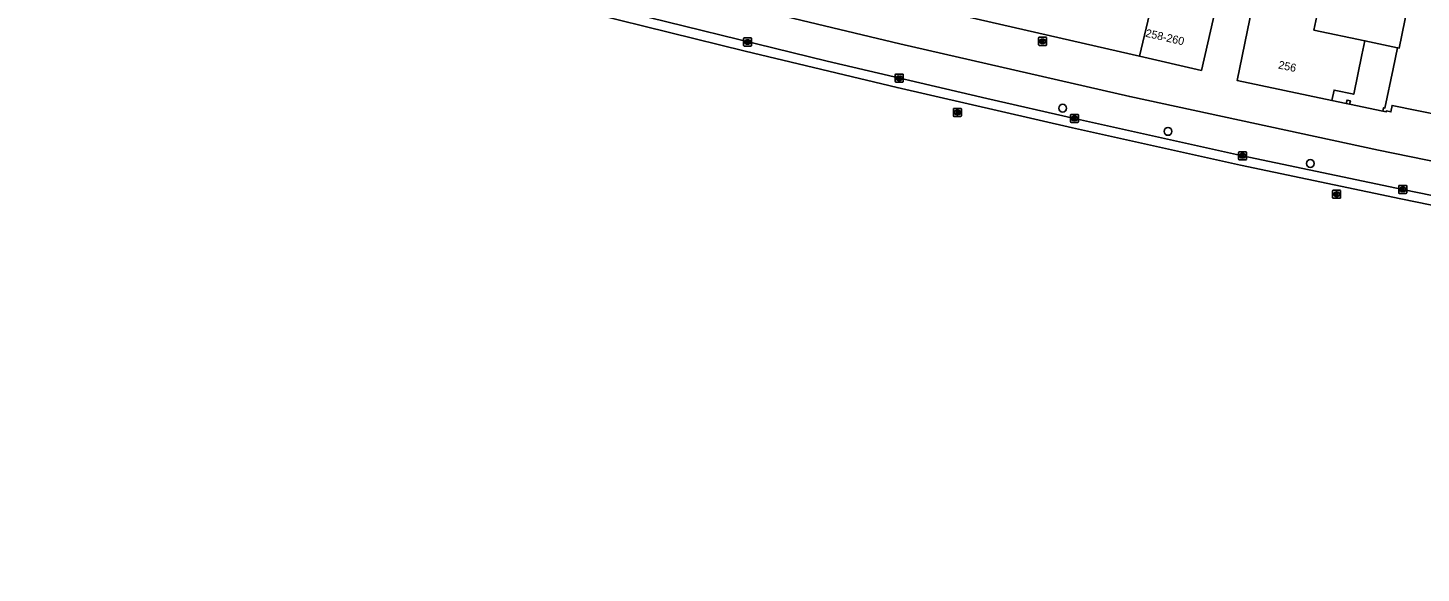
# Model space of a CAD drawing. Extents: x 158087 to 159494, y 382905 to 383981.
# Drawn here: x 158278.9 to 158453.1, y 383022.1 to 383090.2 of the extents above; entities that cross this region are included whole.
import ezdxf

# ---------------------------------------------------------------- set-up
doc = ezdxf.new("R2010")
doc.units = 0
for name, color, linetype in [('IMGEO_Boom', 7, 'Continuous'), ('IMGEO_Kolk', 7, 'Continuous'), ('IMGEO_Pand', 7, 'Continuous'), ('IMGEO_Pand_nummerreeks', 7, 'Continuous'), ('IMGEO_Pand_overbouw', 7, 'Continuous'), ('IMGEO_Rijbaan_lokaal_gesloten', 7, 'Continuous'), ('IMGEO_Rioolput', 7, 'Continuous'), ('IMGEO_Voetpad_open', 7, 'Continuous')]:
    doc.layers.add(name, color=color, linetype=linetype)

msp = doc.modelspace()

# ---------------------------------------------------------------- linework, layer by layer
at = {"layer": 'IMGEO_Boom'}
for centre in [(158408.28, 383080.15), (158421.44, 383077.25), (158439.23, 383073.24)]:
    msp.add_circle(centre, 0.489, dxfattribs=at)
at = {"layer": 'IMGEO_Kolk'}
for p, q in [((158368.4, 383088), (158368.4, 383088.85)), ((158368.47, 383088.93), (158369.32, 383088.93)), ((158369.32, 383087.92), (158368.47, 383087.92)), ((158368.88, 383088.7), (158368.91, 383088.7)), ((158368.91, 383088.15), (158368.88, 383088.15)), ((158369.4, 383088.85), (158369.4, 383088)), ((158387.35, 383083.47), (158387.35, 383084.33)), ((158387.42, 383084.4), (158388.28, 383084.4)), ((158387.84, 383084.18), (158387.86, 383084.18)), ((158388.35, 383084.33), (158388.35, 383083.47)), ((158388.28, 383083.4), (158387.42, 383083.4)), ((158387.86, 383083.62), (158387.83, 383083.62)), ((158409.26, 383078.45), (158409.26, 383079.3)), ((158409.33, 383079.37), (158410.19, 383079.37)), ((158409.75, 383079.15), (158409.77, 383079.15)), ((158410.26, 383079.3), (158410.26, 383078.45)), ((158410.19, 383078.37), (158409.33, 383078.37)), ((158409.77, 383078.59), (158409.75, 383078.59)), ((158430.26, 383073.77), (158430.26, 383074.63)), ((158430.34, 383074.7), (158431.19, 383074.7)), ((158431.19, 383073.7), (158430.34, 383073.7)), ((158430.75, 383074.48), (158430.78, 383074.48)), ((158430.77, 383073.92), (158430.75, 383073.92)), ((158431.26, 383074.63), (158431.26, 383073.77)), ((158450.3, 383069.57), (158450.3, 383070.42)), ((158450.37, 383070.5), (158451.22, 383070.5)), ((158450.79, 383070.28), (158450.81, 383070.28)), ((158451.3, 383070.42), (158451.3, 383069.57)), ((158451.22, 383069.5), (158450.37, 383069.5)), ((158450.81, 383069.72), (158450.78, 383069.72))]:
    msp.add_line(p, q, dxfattribs=at)
for points in [[(158368.4, 383088), (158368.4, 383088.85)], [(158368.47, 383088.93), (158369.32, 383088.93)], [(158369.32, 383087.92), (158368.47, 383087.92)], [(158368.72, 383088.62), (158368.84, 383088.62), (158368.84, 383088.47), (158368.97, 383088.62), (158369.13, 383088.62), (158368.99, 383088.47), (158369.14, 383088.22), (158368.99, 383088.22), (158368.9, 383088.39), (158368.84, 383088.32), (158368.84, 383088.22), (158368.72, 383088.22), (158368.72, 383088.62)], [(158369.4, 383088.85), (158369.4, 383088)], [(158387.35, 383083.47), (158387.35, 383084.33)], [(158387.42, 383084.4), (158388.28, 383084.4)], [(158387.67, 383084.1), (158387.79, 383084.1), (158387.79, 383083.95), (158387.92, 383084.1), (158388.09, 383084.1), (158387.94, 383083.95), (158388.09, 383083.7), (158387.94, 383083.7), (158387.86, 383083.87), (158387.79, 383083.8), (158387.79, 383083.7), (158387.67, 383083.7), (158387.67, 383084.1)], [(158388.35, 383084.33), (158388.35, 383083.47)], [(158388.28, 383083.4), (158387.42, 383083.4)], [(158409.26, 383078.45), (158409.26, 383079.3)], [(158409.33, 383079.37), (158410.19, 383079.37)], [(158409.58, 383079.07), (158409.7, 383079.07), (158409.7, 383078.92), (158409.83, 383079.07), (158410, 383079.07), (158409.85, 383078.92), (158410, 383078.67), (158409.85, 383078.67), (158409.77, 383078.84), (158409.7, 383078.77), (158409.7, 383078.67), (158409.58, 383078.67), (158409.58, 383079.07)], [(158410.26, 383079.3), (158410.26, 383078.45)], [(158410.19, 383078.37), (158409.33, 383078.37)], [(158430.26, 383073.77), (158430.26, 383074.63)], [(158430.34, 383074.7), (158431.19, 383074.7)], [(158431.19, 383073.7), (158430.34, 383073.7)], [(158430.58, 383074.4), (158430.71, 383074.4), (158430.71, 383074.25), (158430.84, 383074.4), (158431, 383074.4), (158430.85, 383074.25), (158431.01, 383074), (158430.85, 383074), (158430.77, 383074.16), (158430.71, 383074.1), (158430.71, 383074), (158430.58, 383074), (158430.58, 383074.4)], [(158431.26, 383074.63), (158431.26, 383073.77)], [(158450.3, 383069.57), (158450.3, 383070.42)], [(158450.37, 383070.5), (158451.22, 383070.5)], [(158450.62, 383070.2), (158450.74, 383070.2), (158450.74, 383070.04), (158450.87, 383070.2), (158451.04, 383070.2), (158450.89, 383070.05), (158451.04, 383069.8), (158450.89, 383069.8), (158450.81, 383069.96), (158450.74, 383069.89), (158450.74, 383069.8), (158450.62, 383069.8), (158450.62, 383070.2)], [(158451.3, 383070.42), (158451.3, 383069.57)], [(158451.22, 383069.5), (158450.37, 383069.5)]]:
    msp.add_lwpolyline(points, dxfattribs=at)
for centre, start, end in [((158368.47, 383088.85), 91.552, 178.448), ((158368.47, 383088.85), 91.552, 178.448), ((158368.47, 383088), 181.552, 268.448), ((158368.47, 383088), 181.552, 268.448), ((158369.32, 383088.85), 1.552, 88.448), ((158369.32, 383088.85), 1.552, 88.448), ((158369.32, 383088), 271.552, 358.448), ((158369.32, 383088), 271.552, 358.448), ((158387.43, 383084.33), 91.552, 178.448), ((158387.43, 383084.33), 91.552, 178.448), ((158388.27, 383084.33), 1.552, 88.448), ((158388.27, 383084.33), 1.552, 88.448), ((158387.43, 383083.48), 181.552, 268.448), ((158387.43, 383083.48), 181.552, 268.448), ((158388.27, 383083.48), 271.552, 358.448), ((158388.27, 383083.48), 271.552, 358.448), ((158409.34, 383079.3), 91.552, 178.448), ((158409.34, 383079.3), 91.552, 178.448), ((158410.18, 383079.3), 1.552, 88.448), ((158410.18, 383079.3), 1.552, 88.448), ((158409.34, 383078.45), 181.552, 268.448), ((158409.34, 383078.45), 181.552, 268.448), ((158410.18, 383078.45), 271.552, 358.448), ((158410.18, 383078.45), 271.552, 358.448), ((158430.34, 383074.62), 91.552, 178.448), ((158430.34, 383074.62), 91.552, 178.448), ((158430.34, 383073.78), 181.552, 268.448), ((158430.34, 383073.78), 181.552, 268.448), ((158431.19, 383074.62), 1.552, 88.448), ((158431.19, 383074.62), 1.552, 88.448), ((158431.19, 383073.78), 271.552, 358.448), ((158431.19, 383073.78), 271.552, 358.448), ((158450.37, 383070.42), 91.552, 178.448), ((158450.37, 383070.42), 91.552, 178.448), ((158451.22, 383070.42), 1.552, 88.448), ((158451.22, 383070.42), 1.552, 88.448), ((158450.37, 383069.57), 181.552, 268.448), ((158450.37, 383069.57), 181.552, 268.448), ((158451.22, 383069.57), 271.552, 358.448), ((158451.22, 383069.57), 271.552, 358.448)]:
    msp.add_arc(centre, 0.0765, start, end, dxfattribs=at)
for centre, major_axis, ratio, start_param, end_param in [((158368.88, 383088.42), (-0.387, 0.002), 0.722429, 4.712389, 7.853982), ((158368.91, 383088.42), (-0.39, 0.002), 0.717154, 1.570796, 4.712389), ((158387.84, 383083.9), (-0.387, 0.002), 0.722429, 4.712389, 7.853982), ((158387.86, 383083.9), (-0.39, 0.002), 0.717154, 1.570796, 4.712389), ((158409.75, 383078.87), (-0.387, 0.002), 0.722429, 4.712389, 7.853982), ((158409.77, 383078.87), (-0.39, 0.002), 0.717154, 1.570796, 4.712389), ((158430.75, 383074.2), (-0.387, 0.002), 0.722429, 4.712389, 7.853982), ((158430.77, 383074.2), (-0.39, 0.002), 0.717154, 1.570796, 4.712389), ((158450.78, 383070), (-0.387, 0.002), 0.722429, 4.712389, 7.853982), ((158450.81, 383070), (-0.39, 0.002), 0.717154, 1.570796, 4.712389)]:
    msp.add_ellipse(centre, major_axis=major_axis, ratio=ratio, start_param=start_param, end_param=end_param, dxfattribs=at)
at = {"layer": 'IMGEO_Pand'}
for points in [[(158417.87, 383086.66), (158427.89, 383128.66)], [(158479.18, 383126.28), (158479.24, 383126.6), (158458.57, 383128.06), (158455.24, 383111.69), (158450.36, 383087.66), (158450.14, 383087.71), (158449.59, 383085.07), (158448.56, 383080.17), (158448.4, 383080.21), (158448.31, 383079.79), (158448.73, 383079.7), (158448.75, 383079.8), (158449.3, 383079.69), (158449.46, 383080.49), (158468.37, 383076.65), (158468.21, 383075.82), (158468.97, 383075.66)], [(158439.13, 383126.76), (158449.62, 383124.37), (158450.56, 383124.15), (158445.83, 383101.67), (158444.8, 383096.77), (158441.28, 383097.51), (158439.69, 383089.92), (158446.06, 383088.58), (158445.68, 383086.8), (158444.66, 383081.9), (158442.2, 383082.42), (158441.93, 383081.13), (158430.08, 383083.62), (158433.61, 383100.7)], [(158433.61, 383100.7), (158428.6, 383101.91), (158427.79, 383098.39), (158428.66, 383098.19), (158425.62, 383084.88), (158417.87, 383086.66)], [(158417.87, 383086.66), (158396.55, 383091.54)], [(158444.15, 383080.66), (158443.73, 383080.75), (158443.82, 383081.17), (158444.24, 383081.08), (158444.15, 383080.66)]]:
    msp.add_lwpolyline(points, dxfattribs=at)
at = {"layer": 'IMGEO_Pand_overbouw'}
msp.add_lwpolyline([(158442.2, 383082.42), (158441.93, 383081.13), (158443.73, 383080.75), (158443.82, 383081.17), (158444.24, 383081.08), (158444.15, 383080.66), (158448.31, 383079.79), (158448.4, 383080.21), (158448.56, 383080.17), (158449.59, 383085.07), (158450.14, 383087.71), (158446.06, 383088.58), (158445.68, 383086.8), (158444.66, 383081.9)], close=True, dxfattribs=at)
at = {"layer": 'IMGEO_Rijbaan_lokaal_gesloten'}
for points in [[(158529.87, 383053.84), (158475.26, 383065), (158450.8, 383070), (158430.76, 383074.2), (158409.76, 383078.87), (158398.8, 383081.36), (158378.84, 383086.04), (158349.97, 383093.09), (158331.07, 383097.86), (158314.15, 383102.24), (158309.73, 383103.47), (158294.41, 383107.71)], [(158679.45, 383022.06), (158450.55, 383068.82), (158430.51, 383073.03), (158409.5, 383077.7), (158387.58, 383082.73), (158368.61, 383087.26), (158349.68, 383091.93), (158330.77, 383096.7), (158313.84, 383101.08), (158294.05, 383106.59)]]:
    msp.add_lwpolyline(points, dxfattribs=at)
at = {"layer": 'IMGEO_Rioolput'}
for p, q in [((158405.27, 383088.08), (158405.27, 383088.93)), ((158405.34, 383089.01), (158406.19, 383089.01)), ((158406.19, 383088), (158405.34, 383088)), ((158405.78, 383088.23), (158405.75, 383088.23)), ((158405.76, 383088.78), (158405.78, 383088.78)), ((158406.27, 383088.93), (158406.27, 383088.08)), ((158394.62, 383079.2), (158394.62, 383080.05)), ((158394.7, 383080.12), (158395.55, 383080.12)), ((158395.55, 383079.12), (158394.7, 383079.12)), ((158395.11, 383079.9), (158395.13, 383079.9)), ((158395.13, 383079.34), (158395.11, 383079.34)), ((158395.62, 383080.05), (158395.62, 383079.2)), ((158442.02, 383068.97), (158442.02, 383069.82)), ((158442.09, 383069.9), (158442.95, 383069.9)), ((158442.95, 383068.9), (158442.09, 383068.9)), ((158442.51, 383069.68), (158442.53, 383069.68)), ((158442.53, 383069.12), (158442.51, 383069.12)), ((158443.02, 383069.82), (158443.02, 383068.97))]:
    msp.add_line(p, q, dxfattribs=at)
for points in [[(158405.27, 383088.08), (158405.27, 383088.93)], [(158405.34, 383089.01), (158406.19, 383089.01)], [(158406.19, 383088), (158405.34, 383088)], [(158405.86, 383088.7), (158405.6, 383088.7), (158405.6, 383088.3)], [(158405.6, 383088.3), (158405.73, 383088.3), (158405.73, 383088.47), (158405.74, 383088.47)], [(158405.78, 383088.62), (158405.73, 383088.62), (158405.73, 383088.54)], [(158405.73, 383088.54), (158405.78, 383088.54)], [(158405.79, 383088.44), (158405.86, 383088.3), (158406, 383088.3), (158405.93, 383088.43)], [(158406.27, 383088.93), (158406.27, 383088.08)], [(158394.62, 383079.2), (158394.62, 383080.05)], [(158394.7, 383080.12), (158395.55, 383080.12)], [(158395.55, 383079.12), (158394.7, 383079.12)], [(158395.21, 383079.82), (158394.96, 383079.82), (158394.96, 383079.42)], [(158394.96, 383079.42), (158395.08, 383079.42), (158395.08, 383079.59), (158395.09, 383079.59)], [(158395.14, 383079.74), (158395.08, 383079.74), (158395.08, 383079.66)], [(158395.08, 383079.66), (158395.13, 383079.66)], [(158395.14, 383079.56), (158395.21, 383079.42), (158395.35, 383079.42), (158395.29, 383079.55)], [(158395.62, 383080.05), (158395.62, 383079.2)], [(158442.02, 383068.97), (158442.02, 383069.82)], [(158442.09, 383069.9), (158442.95, 383069.9)], [(158442.95, 383068.9), (158442.09, 383068.9)], [(158442.61, 383069.59), (158442.36, 383069.6), (158442.36, 383069.2)], [(158442.36, 383069.2), (158442.48, 383069.2), (158442.48, 383069.36), (158442.49, 383069.36)], [(158442.54, 383069.52), (158442.48, 383069.52), (158442.48, 383069.43)], [(158442.48, 383069.43), (158442.53, 383069.43)], [(158442.54, 383069.33), (158442.61, 383069.2), (158442.75, 383069.2), (158442.68, 383069.32)], [(158443.02, 383069.82), (158443.02, 383068.97)]]:
    msp.add_lwpolyline(points, dxfattribs=at)
for centre, radius, start, end in [((158405.34, 383088.93), 0.0765, 91.552, 178.448), ((158405.34, 383088.93), 0.0765, 91.552, 178.448), ((158405.34, 383088.08), 0.0765, 181.552, 268.448), ((158405.34, 383088.08), 0.0765, 181.552, 268.448), ((158405.74, 383088.41), 0.0533, 26.0293, 88.6989), ((158405.79, 383088.53), 0.0964, 77.0061, 93.1865), ((158405.76, 383088.73), 0.19, 274.7715, 282.9687), ((158405.8, 383088.58), 0.0378, 276.6634, 79.6772), ((158405.86, 383088.59), 0.109, 350.3612, 89.416), ((158405.85, 383088.59), 0.112, 277.5842, 350.9817), ((158405.84, 383088.38), 0.108, 29.5134, 73.7905), ((158406.19, 383088.93), 0.0765, 1.552, 88.448), ((158406.19, 383088.93), 0.0765, 1.552, 88.448), ((158406.19, 383088.08), 0.0765, 271.552, 358.448), ((158406.19, 383088.08), 0.0765, 271.552, 358.448), ((158394.7, 383080.05), 0.0765, 91.552, 178.448), ((158394.7, 383080.05), 0.0765, 91.552, 178.448), ((158394.7, 383079.2), 0.0765, 181.552, 268.448), ((158394.7, 383079.2), 0.0765, 181.552, 268.448), ((158395.09, 383079.53), 0.0533, 26.0293, 88.6989), ((158395.12, 383079.85), 0.19, 274.7715, 282.9687), ((158395.14, 383079.65), 0.0964, 77.0061, 93.1865), ((158395.16, 383079.7), 0.0378, 276.6634, 79.6772), ((158395.21, 383079.71), 0.109, 350.3612, 89.416), ((158395.21, 383079.71), 0.112, 277.5842, 350.9817), ((158395.19, 383079.5), 0.108, 29.5134, 73.7905), ((158395.55, 383080.05), 0.0765, 1.552, 88.448), ((158395.55, 383080.05), 0.0765, 1.552, 88.448), ((158395.55, 383079.2), 0.0765, 271.552, 358.448), ((158395.55, 383079.2), 0.0765, 271.552, 358.448), ((158442.1, 383069.82), 0.0765, 91.552, 178.448), ((158442.1, 383069.82), 0.0765, 91.552, 178.448), ((158442.1, 383068.97), 0.0765, 181.552, 268.448), ((158442.1, 383068.97), 0.0765, 181.552, 268.448), ((158442.49, 383069.31), 0.0533, 26.0293, 88.6989), ((158442.52, 383069.62), 0.19, 274.7715, 282.9687), ((158442.54, 383069.42), 0.0964, 77.0061, 93.1865), ((158442.56, 383069.48), 0.0378, 276.6634, 79.6772), ((158442.61, 383069.49), 0.109, 350.3612, 89.416), ((158442.61, 383069.48), 0.112, 277.5842, 350.9817), ((158442.59, 383069.27), 0.108, 29.5134, 73.7905), ((158442.94, 383069.82), 0.0765, 1.552, 88.448), ((158442.94, 383069.82), 0.0765, 1.552, 88.448), ((158442.94, 383068.97), 0.0765, 271.552, 358.448), ((158442.94, 383068.97), 0.0765, 271.552, 358.448)]:
    msp.add_arc(centre, radius, start, end, dxfattribs=at)
for centre, major_axis, ratio, start_param, end_param in [((158405.75, 383088.5), (-0.387, 0.002), 0.722429, 4.712389, 7.853982), ((158405.78, 383088.5), (-0.39, 0.002), 0.717154, 1.570796, 4.712389), ((158395.11, 383079.62), (-0.387, 0.002), 0.722429, 4.712389, 7.853982), ((158395.13, 383079.62), (-0.39, 0.002), 0.717154, 1.570796, 4.712389), ((158442.51, 383069.4), (-0.387, 0.002), 0.722429, 4.712389, 7.853982), ((158442.53, 383069.4), (-0.39, 0.002), 0.717154, 1.570796, 4.712389)]:
    msp.add_ellipse(centre, major_axis=major_axis, ratio=ratio, start_param=start_param, end_param=end_param, dxfattribs=at)
at = {"layer": 'IMGEO_Voetpad_open'}
msp.add_lwpolyline([(158275.71, 383117.34), (158282.35, 383115.44), (158303.64, 383109.43), (158319.19, 383105.27), (158367.17, 383093.16), (158387.94, 383088.19), (158416.66, 383081.61), (158447.77, 383074.9), (158499.36, 383064.35)], dxfattribs=at)

# ---------------------------------------------------------------- texts
at = {"layer": 'IMGEO_Pand_nummerreeks'}
for s, rotation, p in [('258-260', 347.0987, (158418.56, 383089.09)), ('256', 348.1398, (158435.17, 383085.12))]:
    msp.add_text(s, height=1, rotation=rotation, dxfattribs=at).set_placement(p)

doc.saveas('drawing.dxf')
